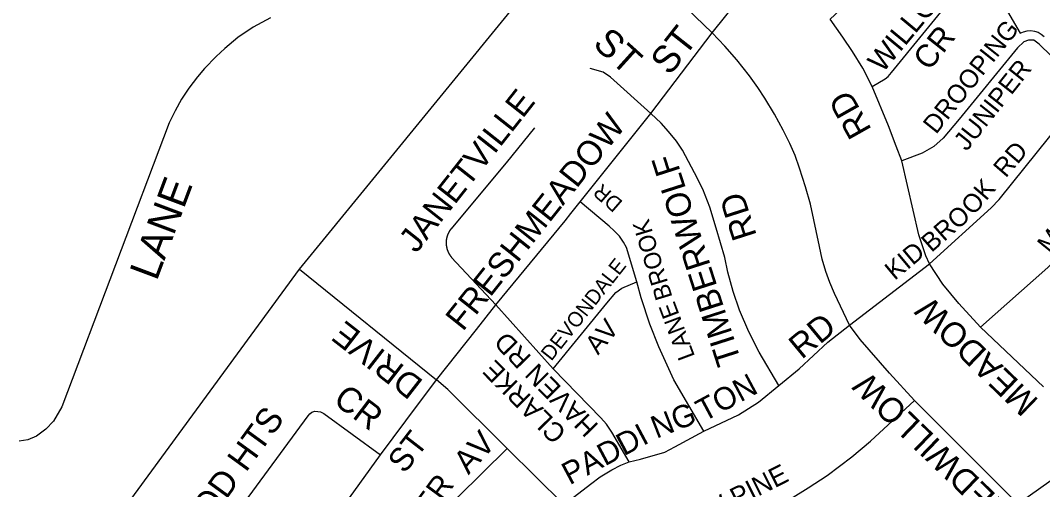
# Model space of a CAD drawing. Extents: x 586326 to 623965, y 4819854 to 4857850.
# Drawn here: x 603733 to 604595, y 4847596 to 4847991 of the extents above; entities that cross this region are included whole.
import ezdxf

# ---------------------------------------------------------------- set-up
doc = ezdxf.new("R2010")
doc.units = 0
for name, color, linetype in [('Major Rds and Hwys', 7, 'Continuous'), ('Minor Rd Lbls', 7, 'Continuous'), ('Minor Rds', 7, 'Continuous'), ('Park Outlines', 7, 'Continuous'), ('Proposed Secondary Rds', 7, 'Continuous'), ('Secondary Rds Lbls', 7, 'Continuous')]:
    doc.layers.add(name, color=color, linetype=linetype)

msp = doc.modelspace()

# ---------------------------------------------------------------- linework, layer by layer
at = {"layer": 'Major Rds and Hwys'}
for points in [[(603968.11, 4847781.49), (604210.79, 4848077.86)], [(603730.55, 4847456.94), (603968.11, 4847781.49)]]:
    msp.add_lwpolyline(points, dxfattribs=at)
at = {"layer": 'Minor Rds'}
for points in [[(604451.71, 4847935.42), (604462.56, 4847941.77), (604465.07, 4847943.9), (604467.85, 4847947.19), (604523.35, 4848015.26), (604527.01, 4848021.51), (604527.6, 4848025.73), (604526.31, 4848029.44), (604524.12, 4848032.63), (604488.88, 4848051.8), (604480.28, 4848056.55), (604476.49, 4848057.05), (604472.62, 4848055.88), (604467.15, 4848052.03), (604424.22, 4847999.91), (604416.23, 4847992.2)], [(604316.5, 4847980.68), (604369.71, 4848046.99)], [(603943.71, 4847993.34), (603929.15, 4847985.42), (603916.12, 4847976.77), (603905.09, 4847967.45), (603897.78, 4847960.76), (603888.01, 4847950.75), (603882, 4847943.63), (603874.79, 4847934.02), (603868.62, 4847924.78), (603863.2, 4847914.97), (603858.17, 4847904.7), (603767.52, 4847665.4), (603760.69, 4847653.28), (603754.1, 4847646.34), (603746.16, 4847640.49), (603738.87, 4847637.56), (603731.56, 4847636.42)], [(604451.71, 4847935.42), (604443.63, 4847950.77), (604435.07, 4847964.82), (604426.83, 4847977.14), (604416.23, 4847992.2)], [(604264.69, 4847912.74), (604316.5, 4847980.68)], [(604632.96, 4847931.97), (604592.56, 4847971.16), (604588.04, 4847974.4), (604583.74, 4847974.53), (604579.79, 4847973.22), (604574.32, 4847968.1), (604525.21, 4847907.87), (604511.5, 4847891.78), (604503.59, 4847884.87), (604493.75, 4847879.15), (604476.75, 4847872.64)], [(604264.69, 4847912.74), (604230.81, 4847943.28), (604224.58, 4847947.58), (604213.52, 4847950.57)], [(604476.75, 4847872.64), (604472.03, 4847885.05), (604465.39, 4847902.31), (604451.71, 4847935.42)], [(604543.01, 4847732.35), (604600.06, 4847782.9), (604605.27, 4847788.47), (604610.42, 4847794.51), (604726.86, 4847936.66)], [(604499.9, 4847786.01), (604552.18, 4847833.09), (604558.75, 4847839.99), (604632.96, 4847931.97)], [(604205.27, 4847838.24), (604264.69, 4847912.74)], [(604372.98, 4847683.31), (604356.39, 4847711.4), (604347.49, 4847728.54), (604339.7, 4847746.74), (604334.37, 4847762.46), (604329.74, 4847778.73), (604327.16, 4847791.19), (604319.93, 4847815.84), (604314.51, 4847833.56), (604308.62, 4847848.87), (604301.7, 4847862.51), (604291.43, 4847881.86), (604286.5, 4847889.29), (604279.77, 4847897.58), (604273.66, 4847904.56), (604264.69, 4847912.74)], [(604166.71, 4847900.56), (604142.66, 4847871.06), (604095.89, 4847815.08), (604095.81, 4847814.98), (604095.74, 4847814.88), (604095.67, 4847814.79), (604095.6, 4847814.69), (604095.53, 4847814.6), (604095.46, 4847814.5), (604095.39, 4847814.4), (604095.33, 4847814.3), (604095.26, 4847814.21), (604095.19, 4847814.11), (604095.13, 4847814.01), (604095.06, 4847813.91), (604095, 4847813.81), (604094.93, 4847813.71), (604094.87, 4847813.61), (604094.81, 4847813.5), (604094.74, 4847813.4), (604094.68, 4847813.3), (604094.62, 4847813.2), (604094.56, 4847813.1), (604094.5, 4847812.99), (604094.44, 4847812.89), (604094.39, 4847812.79), (604094.33, 4847812.68), (604094.27, 4847812.58), (604094.22, 4847812.47), (604094.16, 4847812.37), (604094.1, 4847812.26), (604094.05, 4847812.15), (604094, 4847812.05), (604093.94, 4847811.94), (604093.89, 4847811.83), (604093.84, 4847811.73), (604093.79, 4847811.62), (604093.74, 4847811.51), (604093.69, 4847811.4), (604093.64, 4847811.29), (604093.59, 4847811.18), (604093.55, 4847811.08), (604093.5, 4847810.97), (604093.45, 4847810.86), (604093.41, 4847810.75), (604093.36, 4847810.63), (604093.32, 4847810.52), (604093.28, 4847810.41), (604093.23, 4847810.3), (604093.19, 4847810.19), (604093.15, 4847810.08), (604093.11, 4847809.97), (604093.07, 4847809.85), (604093.03, 4847809.74), (604092.99, 4847809.63), (604092.96, 4847809.52), (604092.92, 4847809.4), (604092.88, 4847809.29), (604092.85, 4847809.17), (604092.81, 4847809.06), (604092.78, 4847808.95), (604092.75, 4847808.83), (604092.71, 4847808.72), (604092.68, 4847808.6), (604092.65, 4847808.49), (604092.62, 4847808.37), (604092.59, 4847808.26), (604092.56, 4847808.14), (604092.53, 4847808.03), (604092.51, 4847807.91), (604092.48, 4847807.79), (604092.45, 4847807.68), (604092.43, 4847807.56), (604092.4, 4847807.44), (604092.38, 4847807.33), (604092.36, 4847807.21), (604092.34, 4847807.09), (604092.31, 4847806.98), (604092.29, 4847806.86), (604092.27, 4847806.74), (604092.25, 4847806.62), (604092.24, 4847806.51), (604092.22, 4847806.39), (604092.2, 4847806.27), (604092.18, 4847806.15), (604092.17, 4847806.03), (604092.15, 4847805.92), (604092.14, 4847805.8), (604092.13, 4847805.68), (604092.11, 4847805.56), (604092.1, 4847805.44), (604092.09, 4847805.32), (604092.08, 4847805.21), (604092.07, 4847805.09), (604092.06, 4847804.97), (604092.06, 4847804.85), (604092.05, 4847804.73), (604092.04, 4847804.61), (604092.04, 4847804.49), (604092.03, 4847804.37), (604092.03, 4847804.25), (604092.02, 4847804.14), (604092.02, 4847804.02), (604092.02, 4847803.9), (604092.02, 4847803.78), (604092.02, 4847803.66), (604092.02, 4847803.54), (604092.02, 4847803.42), (604092.02, 4847803.3), (604092.02, 4847803.18), (604092.03, 4847803.06), (604092.03, 4847802.94), (604092.04, 4847802.82), (604092.04, 4847802.71), (604092.05, 4847802.59), (604092.05, 4847802.47), (604092.06, 4847802.35), (604092.07, 4847802.23), (604092.08, 4847802.11), (604092.09, 4847801.99), (604092.1, 4847801.87), (604092.11, 4847801.76), (604092.12, 4847801.64), (604092.14, 4847801.52), (604092.15, 4847801.4), (604092.17, 4847801.28), (604092.18, 4847801.16), (604092.2, 4847801.05), (604092.21, 4847800.93), (604092.23, 4847800.81), (604092.25, 4847800.69), (604092.27, 4847800.57), (604092.29, 4847800.46), (604092.31, 4847800.34), (604092.33, 4847800.22), (604092.35, 4847800.11), (604092.38, 4847799.99), (604092.4, 4847799.87), (604092.42, 4847799.76), (604092.45, 4847799.64), (604092.47, 4847799.52), (604092.5, 4847799.41), (604092.53, 4847799.29), (604092.56, 4847799.17), (604092.58, 4847799.06), (604092.61, 4847798.94), (604092.64, 4847798.83), (604092.68, 4847798.71), (604092.71, 4847798.6), (604092.74, 4847798.48), (604092.77, 4847798.37), (604092.81, 4847798.26), (604092.84, 4847798.14), (604092.88, 4847798.03), (604092.91, 4847797.91), (604092.95, 4847797.8), (604092.99, 4847797.69), (604093.02, 4847797.57), (604093.06, 4847797.46), (604093.1, 4847797.35), (604093.14, 4847797.24), (604093.18, 4847797.13), (604093.22, 4847797.01), (604093.27, 4847796.9), (604093.31, 4847796.79), (604093.35, 4847796.68), (604093.4, 4847796.57), (604093.44, 4847796.46), (604093.49, 4847796.35), (604093.54, 4847796.24), (604093.58, 4847796.13), (604093.63, 4847796.02), (604093.68, 4847795.91), (604093.73, 4847795.8), (604093.78, 4847795.7), (604093.83, 4847795.59), (604093.88, 4847795.48), (604093.93, 4847795.37), (604093.99, 4847795.27), (604094.04, 4847795.16), (604094.09, 4847795.05), (604094.15, 4847794.95), (604094.2, 4847794.84), (604094.26, 4847794.74), (604094.32, 4847794.63), (604094.37, 4847794.53), (604094.43, 4847794.42), (604094.49, 4847794.32), (604094.55, 4847794.22), (604094.61, 4847794.11), (604094.67, 4847794.01), (604094.73, 4847793.91), (604094.79, 4847793.81), (604094.86, 4847793.71), (604094.92, 4847793.61), (604094.98, 4847793.51), (604095.05, 4847793.41), (604095.11, 4847793.31), (604095.18, 4847793.21), (604095.24, 4847793.11), (604095.31, 4847793.01), (604095.38, 4847792.91), (604095.45, 4847792.81), (604095.52, 4847792.72), (604095.59, 4847792.62), (604095.66, 4847792.52), (604095.73, 4847792.43), (604095.8, 4847792.33), (604095.87, 4847792.24), (604095.94, 4847792.14), (604096.02, 4847792.05), (604096.09, 4847791.95), (604096.16, 4847791.86), (604096.24, 4847791.77), (604096.31, 4847791.68), (604096.39, 4847791.58), (604096.47, 4847791.49), (604096.54, 4847791.4), (604096.62, 4847791.31), (604134.03, 4847751.28)], [(604499.9, 4847786.01), (604496.83, 4847792.73), (604491.09, 4847810.29), (604476.75, 4847872.64)], [(604134.03, 4847751.28), (604192.45, 4847822.23), (604197.33, 4847828.36), (604205.27, 4847838.24)], [(604252.88, 4847770.71), (604244.35, 4847799.71), (604241.68, 4847804.1), (604238.25, 4847809.09), (604233.95, 4847813.66), (604229.57, 4847817.77), (604205.27, 4847838.24)], [(603968.11, 4847781.49), (604083.95, 4847687.95)], [(604432.62, 4847734.12), (604499.9, 4847786.01)], [(604543.01, 4847732.35), (604524.76, 4847752.29), (604511.18, 4847768.6), (604499.9, 4847786.01)], [(604182.24, 4847697.23), (604227.59, 4847752.74), (604235.35, 4847761.6), (604240.44, 4847765.23), (604252.88, 4847770.71)], [(604309.61, 4847644.74), (604284.36, 4847688.11), (604271.64, 4847715.79), (604264.07, 4847734.94), (604256.75, 4847757.27), (604252.88, 4847770.71)], [(604083.95, 4847687.95), (604117.7, 4847730.62), (604134.03, 4847751.28)], [(604182.24, 4847697.23), (604134.03, 4847751.28)], [(604372.98, 4847683.31), (604390.11, 4847697.26), (604414.22, 4847719.82), (604432.62, 4847734.12)], [(604596.17, 4847682.07), (604543.01, 4847732.35)], [(604246.54, 4847618.98), (604232.01, 4847643.98), (604227.41, 4847650.53), (604222.62, 4847656.11), (604182.24, 4847697.23)], [(604036.7, 4847624.86), (604057.9, 4847653.5), (604083.95, 4847687.95)], [(604143.46, 4847630.23), (604093.36, 4847679.99), (604083.95, 4847687.95)], [(604309.61, 4847644.74), (604338.78, 4847658.56), (604355.69, 4847669.29), (604372.98, 4847683.31)], [(604253.38, 4847520.93), (604278.11, 4847535.52), (604291.8, 4847543.52), (604301.7, 4847548.31), (604330.34, 4847560.77), (604346.93, 4847568.41), (604367.33, 4847579.03), (604382.6, 4847587.7), (604397.68, 4847596.94), (604413.69, 4847607.37), (604434.43, 4847623.04), (604450.1, 4847636.24), (604487.37, 4847670.68)], [(603888.37, 4847538.97), (603975.48, 4847657.65), (603976.88, 4847659.44), (603978.57, 4847660.66), (603981.28, 4847661.5), (603983.64, 4847661.47), (603986.1, 4847660.94), (603988.72, 4847659.56), (604036.7, 4847624.86)], [(604246.54, 4847618.98), (604255.99, 4847621.16), (604276.68, 4847627.1), (604285.16, 4847631.46), (604309.61, 4847644.74)], [(603967.36, 4847485.48), (603966.59, 4847496.6), (603966.97, 4847507.63), (603967.7, 4847514.55), (603968.44, 4847518.37), (603969.24, 4847522.15), (603970.88, 4847527.6), (603972.69, 4847532.08), (603974.7, 4847536.69), (603977.5, 4847541.71), (603980.67, 4847547.16), (604036.7, 4847624.86)], [(604075.91, 4847455.36), (604042.16, 4847488.91), (604039.43, 4847493.41), (604038.6, 4847496.18), (604037.93, 4847498.82), (604038.11, 4847501.3), (604038.62, 4847504.02), (604040.52, 4847509.28), (604076.32, 4847557.86), (604084.15, 4847568.2), (604090.66, 4847576.21), (604096.41, 4847582.94), (604101.96, 4847589.08), (604143.46, 4847630.23)], [(604191.36, 4847582.78), (604143.46, 4847630.23)], [(604191.36, 4847582.78), (604200.28, 4847589.59), (604213.95, 4847600.07), (604222.1, 4847606.09), (604231.76, 4847612.02), (604239.44, 4847616.05), (604246.54, 4847618.98)]]:
    msp.add_lwpolyline(points, dxfattribs=at)
at = {"layer": 'Park Outlines'}
msp.add_lwpolyline([(604562.07, 4848005.49), (604576.45, 4847980.3), (604579.31, 4847981.61), (604582.37, 4847982.38), (604585.52, 4847982.57), (604588.65, 4847982.17), (604591.65, 4847981.21), (604594.42, 4847979.7), (604596.87, 4847977.71)], dxfattribs=at)
at = {"layer": 'Proposed Secondary Rds'}
for points in [[(604316.5, 4847980.68), (604259.49, 4848035.75), (604246.48, 4848047.58), (604237.02, 4848055.69), (604210.79, 4848077.86)], [(604432.62, 4847734.12), (604419.74, 4847760.86), (604415.9, 4847770.19), (604412.41, 4847779.5), (604409.54, 4847789.76), (604407.07, 4847800.55), (604399.47, 4847836.16), (604395.26, 4847850.82), (604390.44, 4847866.55), (604386.51, 4847877.16), (604382.24, 4847887.31), (604376.56, 4847898.57), (604369.32, 4847912.13), (604361.16, 4847925.57), (604355.22, 4847934.51), (604348.15, 4847944.46), (604337.5, 4847957.93), (604327.37, 4847969.31), (604316.5, 4847980.68)], [(604487.37, 4847670.68), (604466.17, 4847693.6), (604441.54, 4847721.92), (604432.62, 4847734.12)], [(604574.73, 4847583.47), (604487.37, 4847670.68)], [(604574.73, 4847583.47), (604646.38, 4847634.37)]]:
    msp.add_lwpolyline(points, dxfattribs=at)

# ---------------------------------------------------------------- texts
at = {"layer": 'Minor Rd Lbls'}
for s, height, rotation, p in [('WILLOW', 18.13, 50.36048, (604460.44, 4847946.14)), ('ST', 22.878, 51.77664, (604280.75, 4847943.84)), ('CR', 19.234, 51.51533, (604499.82, 4847947.9)), ('DROOPING', 15.639, 51.51533, (604505.59, 4847894.49)), ('ST', 22.878, 317.85989, (604214.93, 4847970.07)), ('JUNIPER', 15.639, 51.51533, (604531.42, 4847880.24)), ('JANETVILLE', 20.751, 51.71065, (604066.76, 4847794.08)), ('RD', 20.751, 119.36479, (604451.59, 4847898.97)), ('FRESHMEADOW', 20.7512, 51.51533, (604106.17, 4847728.2)), ('MOUNTLAND', 15.639, 51.06999, (604601.88, 4847793.68)), ('OK  RD', 15.639, 49.31107, (604537.09, 4847826.01)), ('TIMBERWOLF', 20.751, 107.75842, (604341.26, 4847703.88)), ('LANE', 25.002, 69.45641, (603847.67, 4847770.74)), ('DR', 12.759, 138.98271, (604241.87, 4847838.07)), ('RD', 20.751, 107.75842, (604354.35, 4847809.74)), ('BRO', 15.639, 41.23134, (604501.7, 4847794.95)), ('BROOK', 14.425, 106.89512, (604283.18, 4847757.87)), ('KID', 15.639, 39.85795, (604470.59, 4847771.44)), ('DEVONDALE', 12.504, 51.67921, (604180.79, 4847703.26)), ('LANE', 14.425, 110.53293, (604302.25, 4847707.87)), ('MEADOW', 20.751, 136.07964, (604593.01, 4847670.68)), (' DRIVE', 20.751, 142.15753, (604079.8, 4847682)), ('AV', 16.144, 50.32842, (604220.26, 4847708.44)), ('RD', 20.609, 39.57084, (604392.16, 4847704.8)), ('HAVEN RD', 16.259, 134.48362, (604221.5, 4847649.68)), ('CLARKE', 16.259, 134.76188, (604194.48, 4847644.13)), ('TON', 18.915, 28.20436, (604309.51, 4847652.29)), ('CR', 21.143, 322.95045, (603995.62, 4847668.92)), ('NG', 18.915, 21.48364, (604269.51, 4847638.26)), ('SPRINGWOOD HTS', 21.1426, 54.04068, (603801.25, 4847441.64)), ('PADDI', 18.915, 28.13075, (604196.27, 4847599)), ('ST', 19.763, 52.2421, (604056.91, 4847608.18)), ('AV', 19.763, 47.32508, (604110.83, 4847607.49)), ('YELLOW PINE', 16.2591, 26.74488, (604250.72, 4847536.78)), ('SADDLER', 18.822, 53.61895, (604029.01, 4847503.85))]:
    msp.add_text(s, height=height, rotation=rotation, dxfattribs=at).set_placement(p)
at = {"layer": 'Secondary Rds Lbls'}
msp.add_text('REDWILLOW ', height=20.751, rotation=136.03717, dxfattribs=at).set_placement((604571.4, 4847577.03))

doc.saveas('drawing.dxf')
